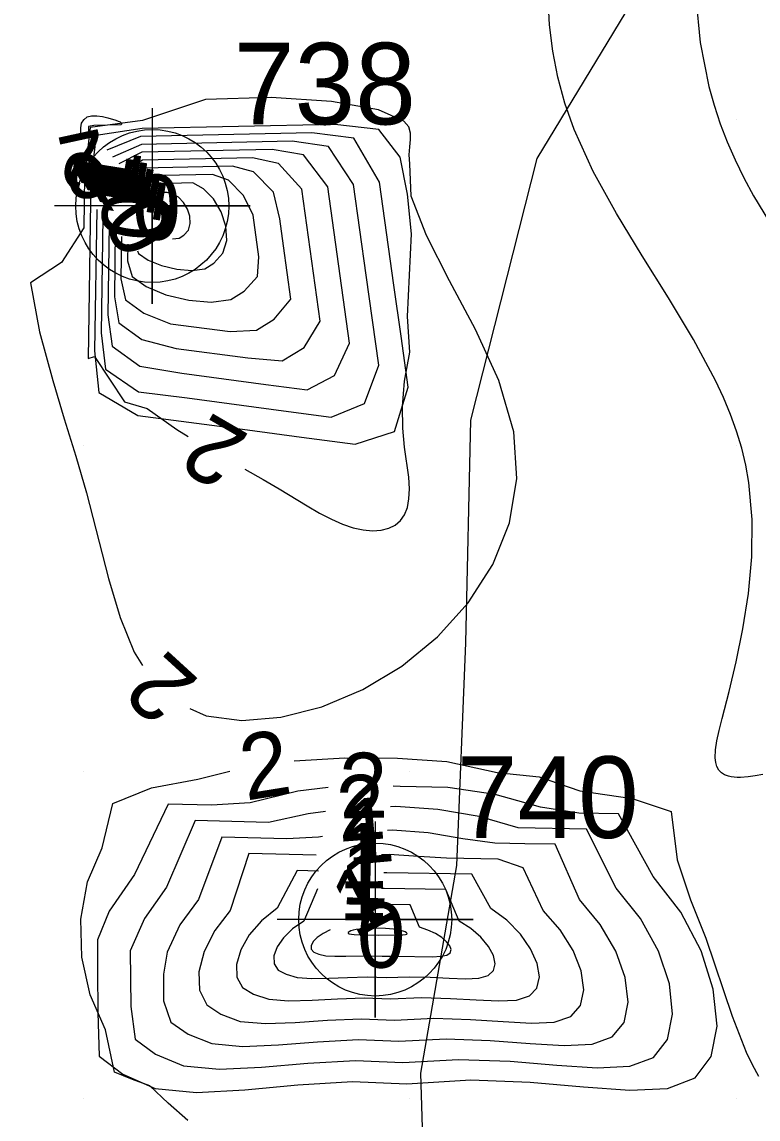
# Model space of a CAD drawing. Extents: x 2602990 to 2605851, y 618069 to 619180.
# Drawn here: x 2603878.12 to 2603900.67, y 618369.36 to 618402.98 of the extents above; entities that cross this region are included whole.
import ezdxf

# ---------------------------------------------------------------- set-up
doc = ezdxf.new("R2010")
doc.units = 0
for name, color, linetype in [('DTM Contours Major', 7, 'Continuous'), ('DTM Contours Major Text', 7, 'Continuous'), ('DTM Contours Minor', 7, 'Continuous'), ('DTM Contours Minor Text', 7, 'Continuous'), ('Exist DTM Crownline', 7, 'Continuous'), ('Exist DTM QL2 LIDAR Elevation Point', 7, 'Continuous'), ('Exist DTM Regular Point CELL', 7, 'Continuous'), ('Exist DTM Regular Point Cogo Number', 7, 'Continuous'), ('Exist Roads EOP', 7, 'Continuous'), ('PH Exist DTM Obscure Area', 7, 'Continuous')]:
    doc.layers.add(name, color=color, linetype=linetype)

# ---------------------------------------------------------------- blocks, each defined once
blk = doc.blocks.new('EXIST DTM REGULAR POINT')
at = {"layer": 'Exist DTM Regular Point CELL'}
blk.add_lwpolyline([(0, 0.06), (0, -0.06), (0, 0), (0.06, 0), (-0.06, 0)], dxfattribs=at)
blk.add_circle((0, 0), 0.04688, dxfattribs=at)

msp = doc.modelspace()

# ---------------------------------------------------------------- linework, layer by layer
at = {"layer": 'DTM Contours Major'}
for points in [[(2603889.817, 618399.938), (2603889.038, 618400.284), (2603887.601, 618400.542), (2603885.753, 618400.664), (2603883.74, 618400.603), (2603881.807, 618399.958), (2603880.204, 618399.743), (2603880.037, 618398.251), (2603880.012, 618396.669), (2603879.329, 618395.61), (2603878.375, 618394.983), (2603878.659, 618393.484), (2603879.058, 618391.995), (2603879.412, 618390.819), (2603879.763, 618389.676), (2603879.931, 618389.113), (2603880.09, 618388.551), (2603880.765, 618385.93), (2603881.123, 618384.731), (2603881.557, 618383.668), (2603881.813, 618383.258)], [(2603883.256, 618381.94), (2603883.76, 618381.721), (2603884.852, 618381.576), (2603886.052, 618381.674), (2603887.306, 618381.996), (2603888.559, 618382.524), (2603889.758, 618383.242), (2603890.852, 618384.135), (2603891.794, 618385.178), (2603892.541, 618386.35), (2603893.052, 618387.63), (2603893.283, 618388.994), (2603893.194, 618390.422), (2603892.731, 618391.99), (2603892.018, 618393.551), (2603891.222, 618395.049), (2603890.51, 618396.431), (2603890.047, 618397.641), (2603890, 618398.626), (2603889.981, 618398.903), (2603890.002, 618399.15), (2603890.028, 618399.372), (2603890.028, 618399.574), (2603889.968, 618399.762), (2603889.817, 618399.938)], [(2603882.152, 618397.301), (2603882.16, 618397.317), (2603882.151, 618397.345), (2603882.13, 618397.358), (2603882.107, 618397.353), (2603882.092, 618397.336), (2603882.094, 618397.315), (2603882.116, 618397.3), (2603882.146, 618397.298), (2603882.152, 618397.301)], [(2603886.455, 618380.342), (2603888.009, 618380.428), (2603889.622, 618380.416), (2603891.135, 618380.323), (2603892.679, 618379.984), (2603893.961, 618379.844), (2603895.214, 618379.42), (2603896.819, 618379.189), (2603898.008, 618378.791), (2603898.197, 618377.31), (2603898.599, 618376.075), (2603899.072, 618374.9), (2603899.875, 618372.51), (2603900.309, 618371.407), (2603900.489, 618371.032), (2603900.683, 618370.674)], [(2603883.201, 618369.318), (2603882.602, 618369.851), (2603882.04, 618370.382), (2603881.504, 618370.572), (2603880.956, 618370.801), (2603880.678, 618372.101), (2603880.209, 618373.173), (2603879.951, 618374.322), (2603879.918, 618375.492), (2603880.122, 618376.626), (2603880.579, 618377.668), (2603880.906, 618379.029), (2603882.083, 618379.513), (2603883.508, 618379.777), (2603884.483, 618380.024)]]:
    msp.add_lwpolyline(points, dxfattribs=at)
at = {"layer": 'DTM Contours Minor'}
for points in [[(2603901.039, 618411.695), (2603900.483, 618410.934), (2603900.364, 618410.748), (2603900.25, 618410.559), (2603900.141, 618410.367), (2603900.036, 618410.172), (2603899.935, 618409.973), (2603899.778, 618409.636), (2603899.606, 618409.222), (2603899.5, 618408.937), (2603899.149, 618407.743), (2603898.905, 618406.456), (2603898.776, 618405.107), (2603898.771, 618403.727), (2603898.897, 618402.347), (2603899.162, 618400.998), (2603899.324, 618400.424), (2603899.513, 618399.859), (2603899.729, 618399.302), (2603899.972, 618398.75), (2603900.24, 618398.202), (2603900.534, 618397.654), (2603901.343, 618396.318)], [(2603900.818, 618379.923), (2603900.583, 618379.879), (2603900.369, 618379.848), (2603900.138, 618379.831), (2603900.034, 618379.83), (2603899.939, 618379.836), (2603899.851, 618379.847), (2603899.77, 618379.865), (2603899.649, 618379.91), (2603899.549, 618379.973), (2603899.471, 618380.057), (2603899.414, 618380.161), (2603899.377, 618380.287), (2603899.362, 618380.435), (2603899.372, 618380.672), (2603899.413, 618380.951), (2603899.481, 618381.271), (2603899.57, 618381.631), (2603899.786, 618382.468), (2603900.004, 618383.375), (2603900.211, 618384.383), (2603900.379, 618385.464), (2603900.483, 618386.591), (2603900.497, 618387.734), (2603900.395, 618388.867), (2603900.299, 618389.396), (2603900.171, 618389.919), (2603900.013, 618390.438), (2603899.825, 618390.955), (2603899.61, 618391.472), (2603899.368, 618391.991), (2603898.694, 618393.249), (2603897.926, 618394.526), (2603897.122, 618395.816), (2603896.335, 618397.11), (2603895.62, 618398.401), (2603895.034, 618399.681), (2603894.749, 618400.486), (2603894.533, 618401.287), (2603894.38, 618402.087), (2603894.285, 618402.89), (2603894.242, 618403.698)], [(2603879.922, 618399.556), (2603879.921, 618399.559), (2603879.917, 618399.733), (2603879.944, 618399.88), (2603880.014, 618399.982)], [(2603880.014, 618399.982), (2603880.114, 618400.067), (2603880.252, 618400.104), (2603880.413, 618400.105), (2603880.583, 618400.08), (2603880.747, 618400.042), (2603880.994, 618399.967), (2603881.07, 618399.939), (2603881.123, 618399.914), (2603881.155, 618399.891), (2603881.168, 618399.868), (2603881.164, 618399.844), (2603881.143, 618399.823), (2603880.317, 618399.805), (2603880.156, 618399.775), (2603880.153, 618399.606)], [(2603889.05, 618399.68), (2603887.706, 618399.835), (2603881.805, 618399.715), (2603880.394, 618399.504), (2603880.228, 618398.15), (2603880.146, 618392.67), (2603880.335, 618392.73), (2603881.257, 618391.338), (2603881.957, 618391.135), (2603882.866, 618390.49), (2603883.214, 618390.275)], [(2603889.536, 618390.432), (2603889.952, 618391.791), (2603889.735, 618393.351), (2603889.51, 618394.917), (2603889.077, 618398.072), (2603888.283, 618399.421), (2603887.001, 618399.576), (2603881.752, 618399.471), (2603880.714, 618399.054)], [(2603884.944, 618389.273), (2603885.507, 618388.956), (2603885.996, 618388.67), (2603886.857, 618388.152), (2603887.239, 618387.932), (2603887.598, 618387.743), (2603887.937, 618387.592), (2603888.265, 618387.482), (2603888.575, 618387.414), (2603888.863, 618387.39), (2603889.125, 618387.407), (2603889.357, 618387.465), (2603889.556, 618387.563), (2603889.717, 618387.701), (2603889.841, 618387.881), (2603889.927, 618388.102), (2603889.976, 618388.366), (2603889.99, 618388.674), (2603889.967, 618389.027), (2603889.839, 618389.953), (2603889.784, 618390.528), (2603889.774, 618391.196), (2603889.837, 618391.97), (2603890, 618392.864), (2603889.931, 618393.951), (2603890.051, 618396.487), (2603889.927, 618397.698), (2603889.703, 618398.831), (2603889.05, 618399.68)], [(2603888.613, 618391.291), (2603889.049, 618392.465), (2603888.669, 618395.217), (2603888.471, 618396.604), (2603888.28, 618398), (2603887.515, 618399.162), (2603886.393, 618399.321), (2603881.775, 618399.227), (2603880.893, 618398.838)], [(2603887.69, 618392.149), (2603888.156, 618393.136), (2603887.486, 618397.928), (2603886.748, 618398.904), (2603885.785, 618399.066), (2603881.795, 618398.986), (2603881.084, 618398.633)], [(2603886.767, 618393.008), (2603887.258, 618393.808), (2603886.691, 618397.856), (2603885.981, 618398.645), (2603885.177, 618398.812), (2603881.815, 618398.742), (2603881.296, 618398.447)], [(2603885.844, 618393.867), (2603886.361, 618394.48), (2603886.133, 618396.118), (2603886.02, 618396.948), (2603885.822, 618397.765), (2603885.214, 618398.386), (2603884.568, 618398.555), (2603881.833, 618398.5), (2603881.499, 618398.27)], [(2603884.921, 618394.725), (2603885.337, 618395.181), (2603885.375, 618395.782), (2603885.197, 618397.061), (2603884.905, 618397.66), (2603884.446, 618398.128), (2603883.96, 618398.301), (2603882.438, 618398.269), (2603881.895, 618398.209), (2603881.671, 618398.052)], [(2603883.998, 618395.584), (2603884.277, 618395.89), (2603884.393, 618396.282), (2603884.367, 618396.719), (2603884.224, 618397.158), (2603883.987, 618397.555), (2603883.679, 618397.869), (2603883.352, 618398.045), (2603882.306, 618398.022), (2603881.963, 618397.919), (2603881.84, 618397.832)], [(2603883.075, 618396.443), (2603883.217, 618396.599), (2603883.276, 618396.8), (2603883.264, 618397.023), (2603883.19, 618397.247), (2603883.069, 618397.45), (2603882.912, 618397.61), (2603882.745, 618397.704), (2603882.565, 618397.749), (2603882.381, 618397.748), (2603882.202, 618397.708), (2603882.034, 618397.634), (2603881.951, 618397.575)], [(2603880.407, 618397.23), (2603880.342, 618392.905), (2603880.468, 618391.629), (2603881.671, 618390.919), (2603885.024, 618390.477), (2603886.682, 618390.256), (2603888.326, 618390.042), (2603889.536, 618390.432)], [(2603880.597, 618396.995), (2603880.543, 618393.456), (2603880.672, 618392.339), (2603881.685, 618391.65), (2603883.184, 618391.458), (2603886.135, 618391.062), (2603887.593, 618390.873), (2603888.613, 618391.291)], [(2603880.787, 618396.777), (2603880.745, 618394.008), (2603880.876, 618393.049), (2603881.728, 618392.43), (2603883.012, 618392.217), (2603885.588, 618391.871), (2603886.858, 618391.705), (2603887.69, 618392.149)], [(2603880.978, 618396.59), (2603880.948, 618394.559), (2603881.081, 618393.759), (2603881.792, 618393.244), (2603882.84, 618392.975), (2603885.041, 618392.682), (2603886.094, 618392.595), (2603886.767, 618393.008)], [(2603881.169, 618396.402), (2603881.149, 618395.11), (2603881.285, 618394.469), (2603881.856, 618394.057), (2603882.668, 618393.73), (2603884.492, 618393.495), (2603885.304, 618393.535), (2603885.844, 618393.867)], [(2603882.729, 618396.329), (2603882.731, 618396.329), (2603882.935, 618396.357), (2603883.075, 618396.443)], [(2603881.358, 618396.17), (2603881.35, 618395.662), (2603881.489, 618395.178), (2603881.919, 618394.87), (2603882.529, 618394.617), (2603883.226, 618394.449), (2603883.919, 618394.393), (2603884.515, 618394.476), (2603884.921, 618394.725)], [(2603881.661, 618395.962), (2603881.693, 618395.888), (2603881.982, 618395.681), (2603882.392, 618395.512), (2603882.86, 618395.399), (2603883.325, 618395.361), (2603883.725, 618395.416), (2603883.998, 618395.584)], [(2603887.496, 618379.52), (2603886.574, 618379.409), (2603885.111, 618379.049), (2603883.92, 618378.979), (2603882.592, 618379.015), (2603881.564, 618376.853), (2603880.793, 618375.73), (2603880.432, 618374.85), (2603880.434, 618373.898), (2603880.444, 618372.63), (2603880.487, 618371.291), (2603881.212, 618370.742), (2603882.194, 618370.301), (2603883.466, 618370.181), (2603884.95, 618370.259), (2603886.57, 618370.411), (2603888.25, 618370.514), (2603889.914, 618370.444)], [(2603889.914, 618370.444), (2603891.87, 618370.561), (2603893.689, 618370.491), (2603895.329, 618370.348), (2603896.746, 618370.246), (2603897.898, 618370.3), (2603898.742, 618370.623), (2603899.239, 618371.278), (2603899.422, 618372.207), (2603899.294, 618373.342), (2603898.932, 618374.515), (2603898.307, 618375.704), (2603897.458, 618376.792), (2603896.393, 618378.713), (2603895.177, 618378.731), (2603894.003, 618378.918), (2603892.618, 618379.304), (2603891.164, 618379.525), (2603889.703, 618379.553), (2603889.491, 618379.559)], [(2603887.419, 618378.784), (2603886.889, 618378.711), (2603885.674, 618378.451), (2603883.42, 618378.507), (2603882.549, 618376.463), (2603881.876, 618375.512), (2603881.435, 618374.512), (2603881.449, 618372.812), (2603881.585, 618371.81), (2603882.212, 618371.354), (2603883.064, 618370.988), (2603884.17, 618370.887), (2603885.462, 618370.949), (2603886.874, 618371.072), (2603888.338, 618371.154), (2603889.788, 618371.094)], [(2603889.788, 618371.094), (2603891.494, 618371.19), (2603893.08, 618371.131), (2603894.508, 618371.014), (2603895.742, 618370.932), (2603896.743, 618370.979), (2603897.474, 618371.25), (2603897.903, 618371.797), (2603898.056, 618372.573), (2603897.955, 618373.501), (2603897.62, 618374.505), (2603897.071, 618375.507), (2603896.329, 618376.432), (2603895.421, 618378.249), (2603893.324, 618378.286), (2603892.122, 618378.632), (2603890.864, 618378.848), (2603889.574, 618378.936), (2603889.411, 618378.931)], [(2603889.662, 618371.745), (2603891.117, 618371.82), (2603892.469, 618371.773), (2603893.686, 618371.68), (2603894.736, 618371.617), (2603895.587, 618371.658), (2603896.206, 618371.878), (2603896.567, 618372.319), (2603896.692, 618372.945), (2603896.601, 618373.695), (2603896.31, 618374.509), (2603895.839, 618375.326), (2603895.205, 618376.086), (2603894.451, 618377.781), (2603893.524, 618377.799), (2603892.603, 618377.812), (2603891.63, 618377.946), (2603890.564, 618378.133), (2603889.472, 618378.209), (2603889.316, 618378.203)], [(2603887.327, 618378.02), (2603887.202, 618378.001), (2603886.231, 618377.95), (2603884.246, 618378.002), (2603883.527, 618376.093), (2603882.952, 618375.314), (2603882.563, 618374.48), (2603882.452, 618373.801), (2603882.453, 618372.985), (2603882.683, 618372.333), (2603883.212, 618371.967), (2603883.934, 618371.673), (2603884.875, 618371.589), (2603885.975, 618371.636), (2603887.178, 618371.731), (2603888.427, 618371.795), (2603889.662, 618371.745)], [(2603887.135, 618377.444), (2603885.071, 618377.499), (2603884.498, 618375.748), (2603884.022, 618375.143), (2603883.696, 618374.5), (2603883.537, 618373.871), (2603883.559, 618373.307), (2603883.779, 618372.859), (2603884.212, 618372.579), (2603884.805, 618372.354), (2603885.581, 618372.288), (2603886.489, 618372.32), (2603887.484, 618372.389), (2603888.515, 618372.435), (2603889.537, 618372.396)], [(2603889.537, 618372.396), (2603890.74, 618372.451), (2603891.858, 618372.416), (2603892.863, 618372.347), (2603893.729, 618372.301), (2603894.43, 618372.335), (2603894.938, 618372.506), (2603895.232, 618372.845), (2603895.33, 618373.326), (2603895.25, 618373.902), (2603895.005, 618374.53), (2603894.612, 618375.163), (2603894.086, 618375.757), (2603893.479, 618377.056), (2603892.712, 618377.329), (2603891.127, 618377.356), (2603890.266, 618377.405), (2603889.371, 618377.466), (2603889.134, 618377.456)], [(2603887.207, 618376.96), (2603886.554, 618376.979), (2603885.937, 618375.821), (2603885.458, 618375.439), (2603885.082, 618375.005), (2603884.822, 618374.548), (2603884.692, 618374.103), (2603884.705, 618373.705), (2603884.873, 618373.39), (2603885.211, 618373.191), (2603885.677, 618373.032), (2603886.288, 618372.982), (2603887.005, 618373.001), (2603887.79, 618373.046), (2603888.605, 618373.076), (2603889.411, 618373.047)], [(2603889.411, 618373.047), (2603890.362, 618373.084), (2603891.245, 618373.06), (2603892.038, 618373.013), (2603892.721, 618372.983), (2603893.272, 618373.01), (2603893.67, 618373.134), (2603893.898, 618373.375), (2603893.971, 618373.716), (2603893.903, 618374.126), (2603893.705, 618374.573), (2603893.391, 618375.026), (2603892.974, 618375.455), (2603892.487, 618375.818), (2603891.905, 618376.863), (2603889.302, 618376.904), (2603889.206, 618376.907)], [(2603887.174, 618376.42), (2603886.756, 618375.428), (2603886.407, 618375.188), (2603886.131, 618374.918), (2603885.939, 618374.637), (2603885.84, 618374.365), (2603885.846, 618374.121), (2603885.966, 618373.927), (2603886.211, 618373.803), (2603886.551, 618373.704), (2603886.997, 618373.671), (2603887.522, 618373.678), (2603888.097, 618373.702), (2603888.694, 618373.717), (2603889.285, 618373.698)], [(2603889.285, 618373.698), (2603889.983, 618373.719), (2603890.63, 618373.705), (2603891.211, 618373.678), (2603891.711, 618373.663), (2603892.113, 618373.683), (2603892.402, 618373.761), (2603892.566, 618373.911), (2603892.616, 618374.122), (2603892.562, 618374.375), (2603892.413, 618374.651), (2603892.18, 618374.932), (2603891.873, 618375.2), (2603891.515, 618375.429), (2603891.104, 618376.393), (2603889.214, 618376.425), (2603889.137, 618376.427)], [(2603889.159, 618374.349), (2603889.602, 618374.358), (2603890.698, 618374.338), (2603890.953, 618374.351), (2603891.135, 618374.389), (2603891.236, 618374.459), (2603891.265, 618374.556), (2603891.228, 618374.671), (2603891.131, 618374.797), (2603890.981, 618374.926), (2603890.784, 618375.049), (2603890.557, 618375.155), (2603890.299, 618375.247), (2603890.016, 618375.928), (2603889.418, 618375.941), (2603889.113, 618375.943), (2603889.077, 618375.944)], [(2603887.558, 618375.156), (2603887.343, 618375.048), (2603887.168, 618374.926), (2603887.045, 618374.798), (2603886.981, 618374.675), (2603886.983, 618374.564), (2603887.058, 618374.475), (2603887.211, 618374.416), (2603887.425, 618374.368), (2603887.708, 618374.349), (2603888.04, 618374.349), (2603888.784, 618374.359), (2603889.159, 618374.349)], [(2603889.033, 618375), (2603889.683, 618375.003), (2603889.79, 618375.007), (2603889.867, 618375.017), (2603889.908, 618375.031), (2603889.92, 618375.05), (2603889.903, 618375.072), (2603889.861, 618375.095), (2603889.796, 618375.118), (2603889.712, 618375.141), (2603889.507, 618375.178), (2603889.261, 618375.204), (2603888.996, 618375.214), (2603888.719, 618375.208), (2603888.469, 618375.185), (2603888.361, 618375.168), (2603888.269, 618375.149), (2603888.195, 618375.127), (2603888.143, 618375.104), (2603888.116, 618375.081), (2603888.116, 618375.06), (2603888.147, 618375.042), (2603888.211, 618375.028), (2603888.301, 618375.017), (2603888.561, 618375.007), (2603889.033, 618375)]]:
    msp.add_lwpolyline(points, dxfattribs=at)
at = {"layer": 'Exist DTM Crownline'}
msp.add_spline([(2603233.488, 618380.754), (2603285.185, 618400.095), (2603335.457, 618418.629), (2603390.812, 618439.069), (2603440.087, 618457.325), (2603493.996, 618477.231), (2603542.655, 618495.301), (2603600.808, 618516.867), (2603653.659, 618536.362), (2603706.222, 618555.742), (2603764.811, 618577.593), (2603823.52, 618599.847), (2603878.564, 618620.56), (2603937.951, 618643.078), (2603997.369, 618665.789), (2604036.209, 618680.665), (2604055.311, 618688.017)], degree=3, dxfattribs=at)
at = {"layer": 'Exist DTM QL2 LIDAR Elevation Point'}
for p, q in [((2603880, 618400), (2603880, 618400)), ((2603890, 618400), (2603890, 618400)), ((2603900, 618400), (2603900, 618400)), ((2603880, 618390), (2603880, 618390)), ((2603890, 618390), (2603890, 618390)), ((2603900, 618390), (2603900, 618390)), ((2603880, 618380), (2603880, 618380)), ((2603890, 618380), (2603890, 618380)), ((2603900, 618380), (2603900, 618380)), ((2603880, 618370), (2603880, 618370)), ((2603890, 618370), (2603890, 618370)), ((2603900, 618370), (2603900, 618370))]:
    msp.add_line(p, q, dxfattribs=at)
at = {"layer": 'Exist Roads EOP'}
for points in [[(2603230.17, 618389.98), (2603282.929, 618409.597), (2603332.773, 618427.868), (2603388.167, 618448.413), (2603437.203, 618466.721), (2603490.778, 618486.527), (2603539.039, 618504.558), (2603597.451, 618526.156), (2603651.053, 618545.972), (2603705.208, 618566.084), (2603762.02, 618587.183), (2603820.334, 618609.162), (2603876.341, 618629.99), (2603934.909, 618652.28), (2603996.409, 618675.568), (2604033.216, 618689.957), (2604052.01, 618697.199)], [(2604034.633, 618668.486), (2603984.89, 618650.123), (2603936.767, 618631.654), (2603888.195, 618613.335), (2603837.766, 618594.258), (2603782.918, 618573.705), (2603731.939, 618554.39), (2603671.126, 618532.171), (2603621.822, 618514.106), (2603561.545, 618491.877), (2603506.421, 618471.293), (2603452.163, 618451.33), (2603398.364, 618431.316), (2603341.431, 618410.355), (2603281.65, 618388.199), (2603223.033, 618366.475), (2603185.717, 618352.612)]]:
    msp.add_spline(points, degree=3, dxfattribs=at)
at = {"layer": 'PH Exist DTM Obscure Area'}
msp.add_lwpolyline([(2603890.53, 618364.426), (2603890.34, 618370.773), (2603891.443, 618377.134), (2603891.718, 618383.955), (2603891.876, 618390.776), (2603893.901, 618398.793), (2603897.709, 618405.067), (2603892.346, 618411.472), (2603884.765, 618416.441), (2603867.09, 618420.002), (2603861.806, 618419.472), (2603860.111, 618413.457), (2603861.158, 618404.063), (2603861.399, 618393.25), (2603861.191, 618380.551), (2603855.042, 618373.31), (2603845.35, 618377.902), (2603837.855, 618385.694), (2603832.954, 618392.809)], dxfattribs=at)

# ---------------------------------------------------------------- block references
at = {"layer": 'Exist DTM Regular Point CELL', "xscale": 50, "yscale": 50}
for p in [(2603882.11, 618397.34), (2603888.941, 618375.475)]:
    msp.add_blockref('EXIST DTM REGULAR POINT', p, dxfattribs=at)

# ---------------------------------------------------------------- texts
at = {"layer": 'DTM Contours Major Text'}
msp.add_text('0', height=2, dxfattribs=at).set_placement((2603881.498, 618396.301))
for rotation, p in [(137.5686, (2603883.592, 618382.784)), (9.1646, (2603884.979, 618379.116))]:
    msp.add_text('2', height=2, rotation=rotation, dxfattribs=at).set_placement(p)
at = {"layer": 'DTM Contours Minor Text'}
for s, rotation, p in [('2', 192.2655, (2603880.565, 618399.722)), ('2', 80.4504, (2603881.306, 618397.419)), ('1', 80.8849, (2603881.553, 618397.525)), ('1', 80.9089, (2603881.74, 618397.308)), ('1', 80.2807, (2603881.925, 618397.11)), ('1', 79.981, (2603882.114, 618396.918)), ('1', 80.5538, (2603882.308, 618396.695)), ('0', 84.527, (2603882.497, 618396.194)), ('0', 122.0016, (2603883.02, 618396.657)), ('2', 149.8986, (2603885.139, 618390.3)), ('2', 1.1149, (2603887.857, 618378.572)), ('2', 4.2209, (2603887.833, 618377.855)), ('1', 5.2716, (2603888.095, 618377.141)), ('1', 0.345, (2603887.826, 618376.427)), ('1', 358.4883, (2603887.865, 618375.944)), ('1', 0.1964, (2603887.825, 618375.451)), ('1', 27.4417, (2603888.299, 618374.876))]:
    msp.add_text(s, height=2, rotation=rotation, dxfattribs=at).set_placement(p)
msp.add_text('0', height=2, dxfattribs=at).set_placement((2603888.379, 618374))
at = {"layer": 'Exist DTM Regular Point Cogo Number'}
for s, p in [('738', (2603884.61, 618399.84)), ('740', (2603891.441, 618377.975))]:
    msp.add_text(s, height=2.5, dxfattribs=at).set_placement(p)

doc.saveas('drawing.dxf')
